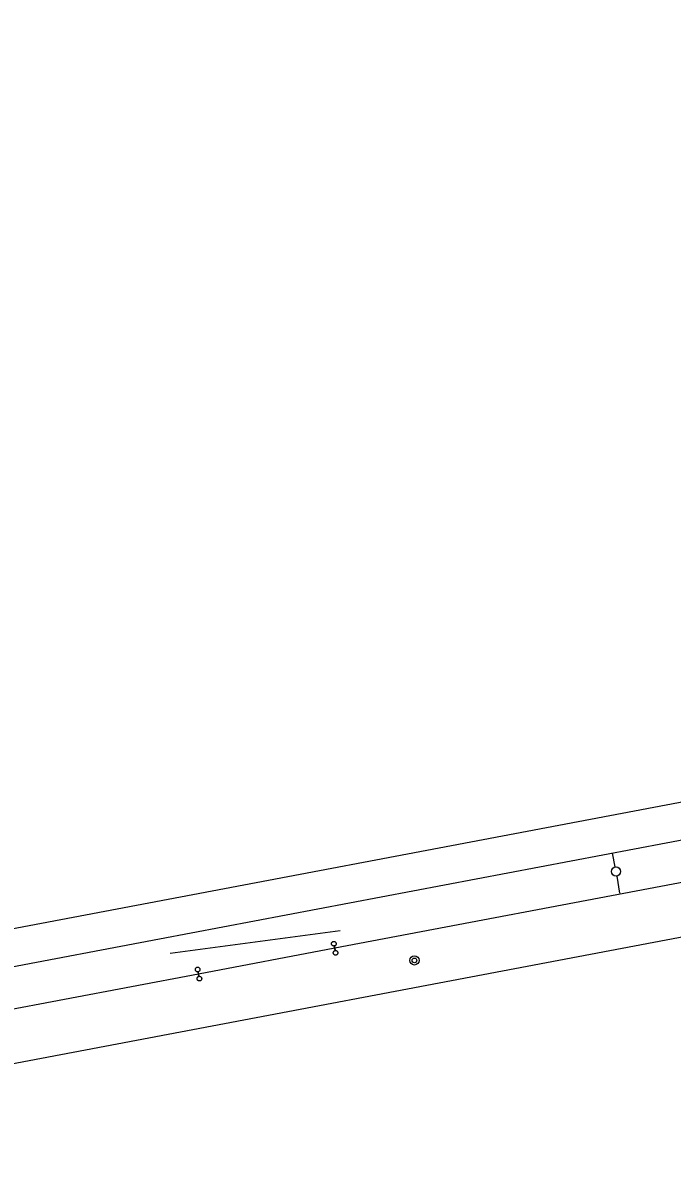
# Model space of a CAD drawing. Extents: x 6540402 to 6566579, y 5525343 to 5532423.
# Drawn here: x 6558676 to 6558746.3, y 5528889.6 to 5529013.3 of the extents above; entities that cross this region are included whole.
import ezdxf

# ---------------------------------------------------------------- set-up
doc = ezdxf.new("R2010")
doc.units = 0
for name, color, linetype in [('IR_ps_geometria', 7, 'Continuous'), ('TOR_PS_ODW-studnie betonowe', 7, 'Continuous'), ('TOR_PS_OPIS_T-ukresy', 7, 'Continuous'), ('TOR_PS_T-tory projektowane', 7, 'Continuous')]:
    doc.layers.add(name, color=color, linetype=linetype)

msp = doc.modelspace()

# ---------------------------------------------------------------- linework, layer by layer
at = {"layer": 'IR_ps_geometria'}
for points in [[(6558709.78, 5528913.16), (6558709.83, 5528912.92), (6558709.86, 5528912.92), (6558709.89, 5528912.92), (6558709.93, 5528912.91), (6558709.96, 5528912.91), (6558709.99, 5528912.89), (6558710.02, 5528912.88), (6558710.04, 5528912.86), (6558710.07, 5528912.83), (6558710.09, 5528912.81), (6558710.1, 5528912.78), (6558710.11, 5528912.75), (6558710.12, 5528912.72), (6558710.13, 5528912.68), (6558710.13, 5528912.65), (6558710.12, 5528912.62), (6558710.11, 5528912.59), (6558710.1, 5528912.56), (6558710.08, 5528912.53), (6558710.06, 5528912.5), (6558710.04, 5528912.48), (6558710.01, 5528912.46), (6558709.98, 5528912.44), (6558709.95, 5528912.43), (6558709.92, 5528912.42), (6558709.89, 5528912.42), (6558709.86, 5528912.42), (6558709.83, 5528912.43), (6558709.79, 5528912.43), (6558709.76, 5528912.45), (6558709.74, 5528912.46), (6558709.71, 5528912.48), (6558709.69, 5528912.51), (6558709.67, 5528912.53), (6558709.65, 5528912.56), (6558709.64, 5528912.59), (6558709.63, 5528912.62), (6558709.63, 5528912.66), (6558709.63, 5528912.69), (6558709.63, 5528912.72), (6558709.64, 5528912.75), (6558709.65, 5528912.78), (6558709.67, 5528912.81), (6558709.69, 5528912.84), (6558709.71, 5528912.86), (6558709.74, 5528912.88), (6558709.77, 5528912.9), (6558709.8, 5528912.91), (6558709.83, 5528912.92), (6558709.74, 5528913.41), (6558709.7, 5528913.4), (6558709.67, 5528913.4), (6558709.64, 5528913.41), (6558709.61, 5528913.42), (6558709.58, 5528913.43), (6558709.55, 5528913.45), (6558709.52, 5528913.47), (6558709.5, 5528913.49), (6558709.48, 5528913.52), (6558709.46, 5528913.54), (6558709.45, 5528913.57), (6558709.44, 5528913.61), (6558709.44, 5528913.64), (6558709.44, 5528913.67), (6558709.45, 5528913.7), (6558709.45, 5528913.74), (6558709.47, 5528913.77), (6558709.48, 5528913.79), (6558709.5, 5528913.82), (6558709.53, 5528913.84), (6558709.55, 5528913.86), (6558709.58, 5528913.88), (6558709.61, 5528913.89), (6558709.64, 5528913.9), (6558709.68, 5528913.9), (6558709.71, 5528913.9), (6558709.74, 5528913.9), (6558709.77, 5528913.89), (6558709.8, 5528913.88), (6558709.83, 5528913.86), (6558709.86, 5528913.84), (6558709.88, 5528913.82), (6558709.9, 5528913.79), (6558709.92, 5528913.76), (6558709.93, 5528913.73), (6558709.94, 5528913.7), (6558709.94, 5528913.67), (6558709.94, 5528913.63), (6558709.93, 5528913.6), (6558709.93, 5528913.57), (6558709.91, 5528913.54), (6558709.9, 5528913.51), (6558709.88, 5528913.49), (6558709.85, 5528913.46), (6558709.83, 5528913.44), (6558709.8, 5528913.43), (6558709.77, 5528913.42), (6558709.74, 5528913.41)], [(6558709.78, 5528913.16), (6558709.83, 5528912.92), (6558709.86, 5528912.92), (6558709.89, 5528912.92), (6558709.93, 5528912.91), (6558709.96, 5528912.91), (6558709.99, 5528912.89), (6558710.02, 5528912.88), (6558710.04, 5528912.86), (6558710.07, 5528912.83), (6558710.09, 5528912.81), (6558710.1, 5528912.78), (6558710.11, 5528912.75), (6558710.12, 5528912.72), (6558710.13, 5528912.68), (6558710.13, 5528912.65), (6558710.12, 5528912.62), (6558710.11, 5528912.59), (6558710.1, 5528912.56), (6558710.08, 5528912.53), (6558710.06, 5528912.5), (6558710.04, 5528912.48), (6558710.01, 5528912.46), (6558709.98, 5528912.44), (6558709.95, 5528912.43), (6558709.92, 5528912.42), (6558709.89, 5528912.42), (6558709.86, 5528912.42), (6558709.83, 5528912.43), (6558709.79, 5528912.43), (6558709.76, 5528912.45), (6558709.74, 5528912.46), (6558709.71, 5528912.48), (6558709.69, 5528912.51), (6558709.67, 5528912.53), (6558709.65, 5528912.56), (6558709.64, 5528912.59), (6558709.63, 5528912.62), (6558709.63, 5528912.66), (6558709.63, 5528912.69), (6558709.63, 5528912.72), (6558709.64, 5528912.75), (6558709.65, 5528912.78), (6558709.67, 5528912.81), (6558709.69, 5528912.84), (6558709.71, 5528912.86), (6558709.74, 5528912.88), (6558709.77, 5528912.9), (6558709.8, 5528912.91), (6558709.83, 5528912.92), (6558709.74, 5528913.41), (6558709.7, 5528913.4), (6558709.67, 5528913.4), (6558709.64, 5528913.41), (6558709.61, 5528913.42), (6558709.58, 5528913.43), (6558709.55, 5528913.45), (6558709.52, 5528913.47), (6558709.5, 5528913.49), (6558709.48, 5528913.52), (6558709.46, 5528913.54), (6558709.45, 5528913.57), (6558709.44, 5528913.61), (6558709.44, 5528913.64), (6558709.44, 5528913.67), (6558709.45, 5528913.7), (6558709.45, 5528913.74), (6558709.47, 5528913.77), (6558709.48, 5528913.79), (6558709.5, 5528913.82), (6558709.53, 5528913.84), (6558709.55, 5528913.86), (6558709.58, 5528913.88), (6558709.61, 5528913.89), (6558709.64, 5528913.9), (6558709.68, 5528913.9), (6558709.71, 5528913.9), (6558709.74, 5528913.9), (6558709.77, 5528913.89), (6558709.8, 5528913.88), (6558709.83, 5528913.86), (6558709.86, 5528913.84), (6558709.88, 5528913.82), (6558709.9, 5528913.79), (6558709.92, 5528913.76), (6558709.93, 5528913.73), (6558709.94, 5528913.7), (6558709.94, 5528913.67), (6558709.94, 5528913.63), (6558709.93, 5528913.6), (6558709.93, 5528913.57), (6558709.91, 5528913.54), (6558709.9, 5528913.51), (6558709.88, 5528913.49), (6558709.85, 5528913.46), (6558709.83, 5528913.44), (6558709.8, 5528913.43), (6558709.77, 5528913.42), (6558709.74, 5528913.41)], [(6558709.78, 5528913.16), (6558709.83, 5528912.92), (6558709.86, 5528912.92), (6558709.89, 5528912.92), (6558709.93, 5528912.91), (6558709.96, 5528912.91), (6558709.99, 5528912.89), (6558710.02, 5528912.88), (6558710.04, 5528912.86), (6558710.07, 5528912.83), (6558710.09, 5528912.81), (6558710.1, 5528912.78), (6558710.11, 5528912.75), (6558710.12, 5528912.72), (6558710.13, 5528912.68), (6558710.13, 5528912.65), (6558710.12, 5528912.62), (6558710.11, 5528912.59), (6558710.1, 5528912.56), (6558710.08, 5528912.53), (6558710.06, 5528912.5), (6558710.04, 5528912.48), (6558710.01, 5528912.46), (6558709.98, 5528912.44), (6558709.95, 5528912.43), (6558709.92, 5528912.42), (6558709.89, 5528912.42), (6558709.86, 5528912.42), (6558709.83, 5528912.43), (6558709.79, 5528912.43), (6558709.76, 5528912.45), (6558709.74, 5528912.46), (6558709.71, 5528912.48), (6558709.69, 5528912.51), (6558709.67, 5528912.53), (6558709.65, 5528912.56), (6558709.64, 5528912.59), (6558709.63, 5528912.62), (6558709.63, 5528912.66), (6558709.63, 5528912.69), (6558709.63, 5528912.72), (6558709.64, 5528912.75), (6558709.65, 5528912.78), (6558709.67, 5528912.81), (6558709.69, 5528912.84), (6558709.71, 5528912.86), (6558709.74, 5528912.88), (6558709.77, 5528912.9), (6558709.8, 5528912.91), (6558709.83, 5528912.92), (6558709.74, 5528913.41), (6558709.7, 5528913.4), (6558709.67, 5528913.4), (6558709.64, 5528913.41), (6558709.61, 5528913.42), (6558709.58, 5528913.43), (6558709.55, 5528913.45), (6558709.52, 5528913.47), (6558709.5, 5528913.49), (6558709.48, 5528913.52), (6558709.46, 5528913.54), (6558709.45, 5528913.57), (6558709.44, 5528913.61), (6558709.44, 5528913.64), (6558709.44, 5528913.67), (6558709.45, 5528913.7), (6558709.45, 5528913.74), (6558709.47, 5528913.77), (6558709.48, 5528913.79), (6558709.5, 5528913.82), (6558709.53, 5528913.84), (6558709.55, 5528913.86), (6558709.58, 5528913.88), (6558709.61, 5528913.89), (6558709.64, 5528913.9), (6558709.68, 5528913.9), (6558709.71, 5528913.9), (6558709.74, 5528913.9), (6558709.77, 5528913.89), (6558709.8, 5528913.88), (6558709.83, 5528913.86), (6558709.86, 5528913.84), (6558709.88, 5528913.82), (6558709.9, 5528913.79), (6558709.92, 5528913.76), (6558709.93, 5528913.73), (6558709.94, 5528913.7), (6558709.94, 5528913.67), (6558709.94, 5528913.63), (6558709.93, 5528913.6), (6558709.93, 5528913.57), (6558709.91, 5528913.54), (6558709.9, 5528913.51), (6558709.88, 5528913.49), (6558709.85, 5528913.46), (6558709.83, 5528913.44), (6558709.8, 5528913.43), (6558709.77, 5528913.42), (6558709.74, 5528913.41)], [(6558709.78, 5528913.16), (6558709.83, 5528912.92), (6558709.86, 5528912.92), (6558709.89, 5528912.92), (6558709.93, 5528912.91), (6558709.96, 5528912.91), (6558709.99, 5528912.89), (6558710.02, 5528912.88), (6558710.04, 5528912.86), (6558710.07, 5528912.83), (6558710.09, 5528912.81), (6558710.1, 5528912.78), (6558710.11, 5528912.75), (6558710.12, 5528912.72), (6558710.13, 5528912.68), (6558710.13, 5528912.65), (6558710.12, 5528912.62), (6558710.11, 5528912.59), (6558710.1, 5528912.56), (6558710.08, 5528912.53), (6558710.06, 5528912.5), (6558710.04, 5528912.48), (6558710.01, 5528912.46), (6558709.98, 5528912.44), (6558709.95, 5528912.43), (6558709.92, 5528912.42), (6558709.89, 5528912.42), (6558709.86, 5528912.42), (6558709.83, 5528912.43), (6558709.79, 5528912.43), (6558709.76, 5528912.45), (6558709.74, 5528912.46), (6558709.71, 5528912.48), (6558709.69, 5528912.51), (6558709.67, 5528912.53), (6558709.65, 5528912.56), (6558709.64, 5528912.59), (6558709.63, 5528912.62), (6558709.63, 5528912.66), (6558709.63, 5528912.69), (6558709.63, 5528912.72), (6558709.64, 5528912.75), (6558709.65, 5528912.78), (6558709.67, 5528912.81), (6558709.69, 5528912.84), (6558709.71, 5528912.86), (6558709.74, 5528912.88), (6558709.77, 5528912.9), (6558709.8, 5528912.91), (6558709.83, 5528912.92), (6558709.74, 5528913.41), (6558709.7, 5528913.4), (6558709.67, 5528913.4), (6558709.64, 5528913.41), (6558709.61, 5528913.42), (6558709.58, 5528913.43), (6558709.55, 5528913.45), (6558709.52, 5528913.47), (6558709.5, 5528913.49), (6558709.48, 5528913.52), (6558709.46, 5528913.54), (6558709.45, 5528913.57), (6558709.44, 5528913.61), (6558709.44, 5528913.64), (6558709.44, 5528913.67), (6558709.45, 5528913.7), (6558709.45, 5528913.74), (6558709.47, 5528913.77), (6558709.48, 5528913.79), (6558709.5, 5528913.82), (6558709.53, 5528913.84), (6558709.55, 5528913.86), (6558709.58, 5528913.88), (6558709.61, 5528913.89), (6558709.64, 5528913.9), (6558709.68, 5528913.9), (6558709.71, 5528913.9), (6558709.74, 5528913.9), (6558709.77, 5528913.89), (6558709.8, 5528913.88), (6558709.83, 5528913.86), (6558709.86, 5528913.84), (6558709.88, 5528913.82), (6558709.9, 5528913.79), (6558709.92, 5528913.76), (6558709.93, 5528913.73), (6558709.94, 5528913.7), (6558709.94, 5528913.67), (6558709.94, 5528913.63), (6558709.93, 5528913.6), (6558709.93, 5528913.57), (6558709.91, 5528913.54), (6558709.9, 5528913.51), (6558709.88, 5528913.49), (6558709.85, 5528913.46), (6558709.83, 5528913.44), (6558709.8, 5528913.43), (6558709.77, 5528913.42), (6558709.74, 5528913.41)], [(6558695.05, 5528910.37), (6558695.09, 5528910.12), (6558695.12, 5528910.13), (6558695.16, 5528910.13), (6558695.19, 5528910.12), (6558695.22, 5528910.11), (6558695.25, 5528910.1), (6558695.28, 5528910.08), (6558695.31, 5528910.06), (6558695.33, 5528910.04), (6558695.35, 5528910.01), (6558695.36, 5528909.99), (6558695.38, 5528909.95), (6558695.38, 5528909.92), (6558695.39, 5528909.89), (6558695.39, 5528909.86), (6558695.38, 5528909.83), (6558695.37, 5528909.79), (6558695.36, 5528909.76), (6558695.35, 5528909.74), (6558695.33, 5528909.71), (6558695.3, 5528909.69), (6558695.28, 5528909.67), (6558695.25, 5528909.65), (6558695.22, 5528909.64), (6558695.19, 5528909.63), (6558695.15, 5528909.63), (6558695.12, 5528909.63), (6558695.09, 5528909.63), (6558695.06, 5528909.64), (6558695.03, 5528909.65), (6558695, 5528909.67), (6558694.97, 5528909.69), (6558694.95, 5528909.71), (6558694.93, 5528909.74), (6558694.91, 5528909.77), (6558694.9, 5528909.8), (6558694.89, 5528909.83), (6558694.89, 5528909.86), (6558694.89, 5528909.9), (6558694.89, 5528909.93), (6558694.9, 5528909.96), (6558694.92, 5528909.99), (6558694.93, 5528910.02), (6558694.95, 5528910.04), (6558694.98, 5528910.07), (6558695, 5528910.09), (6558695.03, 5528910.1), (6558695.06, 5528910.11), (6558695.09, 5528910.12), (6558695, 5528910.61), (6558694.97, 5528910.61), (6558694.93, 5528910.61), (6558694.9, 5528910.61), (6558694.87, 5528910.62), (6558694.84, 5528910.64), (6558694.81, 5528910.65), (6558694.79, 5528910.67), (6558694.76, 5528910.7), (6558694.74, 5528910.72), (6558694.73, 5528910.75), (6558694.72, 5528910.78), (6558694.71, 5528910.81), (6558694.7, 5528910.84), (6558694.7, 5528910.88), (6558694.71, 5528910.91), (6558694.72, 5528910.94), (6558694.73, 5528910.97), (6558694.75, 5528911), (6558694.77, 5528911.03), (6558694.79, 5528911.05), (6558694.82, 5528911.07), (6558694.84, 5528911.08), (6558694.87, 5528911.1), (6558694.91, 5528911.1), (6558694.94, 5528911.11), (6558694.97, 5528911.11), (6558695, 5528911.1), (6558695.04, 5528911.1), (6558695.07, 5528911.08), (6558695.09, 5528911.07), (6558695.12, 5528911.05), (6558695.14, 5528911.02), (6558695.16, 5528911), (6558695.18, 5528910.97), (6558695.19, 5528910.94), (6558695.2, 5528910.91), (6558695.2, 5528910.87), (6558695.2, 5528910.84), (6558695.2, 5528910.81), (6558695.19, 5528910.78), (6558695.18, 5528910.75), (6558695.16, 5528910.72), (6558695.14, 5528910.69), (6558695.12, 5528910.67), (6558695.09, 5528910.65), (6558695.06, 5528910.63), (6558695.03, 5528910.62), (6558695, 5528910.61)], [(6558695.05, 5528910.37), (6558695.09, 5528910.12), (6558695.12, 5528910.13), (6558695.16, 5528910.13), (6558695.19, 5528910.12), (6558695.22, 5528910.11), (6558695.25, 5528910.1), (6558695.28, 5528910.08), (6558695.31, 5528910.06), (6558695.33, 5528910.04), (6558695.35, 5528910.01), (6558695.36, 5528909.99), (6558695.38, 5528909.95), (6558695.38, 5528909.92), (6558695.39, 5528909.89), (6558695.39, 5528909.86), (6558695.38, 5528909.83), (6558695.37, 5528909.79), (6558695.36, 5528909.76), (6558695.35, 5528909.74), (6558695.33, 5528909.71), (6558695.3, 5528909.69), (6558695.28, 5528909.67), (6558695.25, 5528909.65), (6558695.22, 5528909.64), (6558695.19, 5528909.63), (6558695.15, 5528909.63), (6558695.12, 5528909.63), (6558695.09, 5528909.63), (6558695.06, 5528909.64), (6558695.03, 5528909.65), (6558695, 5528909.67), (6558694.97, 5528909.69), (6558694.95, 5528909.71), (6558694.93, 5528909.74), (6558694.91, 5528909.77), (6558694.9, 5528909.8), (6558694.89, 5528909.83), (6558694.89, 5528909.86), (6558694.89, 5528909.9), (6558694.89, 5528909.93), (6558694.9, 5528909.96), (6558694.92, 5528909.99), (6558694.93, 5528910.02), (6558694.95, 5528910.04), (6558694.98, 5528910.07), (6558695, 5528910.09), (6558695.03, 5528910.1), (6558695.06, 5528910.11), (6558695.09, 5528910.12), (6558695, 5528910.61), (6558694.97, 5528910.61), (6558694.93, 5528910.61), (6558694.9, 5528910.61), (6558694.87, 5528910.62), (6558694.84, 5528910.64), (6558694.81, 5528910.65), (6558694.79, 5528910.67), (6558694.76, 5528910.7), (6558694.74, 5528910.72), (6558694.73, 5528910.75), (6558694.72, 5528910.78), (6558694.71, 5528910.81), (6558694.7, 5528910.84), (6558694.7, 5528910.88), (6558694.71, 5528910.91), (6558694.72, 5528910.94), (6558694.73, 5528910.97), (6558694.75, 5528911), (6558694.77, 5528911.03), (6558694.79, 5528911.05), (6558694.82, 5528911.07), (6558694.84, 5528911.08), (6558694.87, 5528911.1), (6558694.91, 5528911.1), (6558694.94, 5528911.11), (6558694.97, 5528911.11), (6558695, 5528911.1), (6558695.04, 5528911.1), (6558695.07, 5528911.08), (6558695.09, 5528911.07), (6558695.12, 5528911.05), (6558695.14, 5528911.02), (6558695.16, 5528911), (6558695.18, 5528910.97), (6558695.19, 5528910.94), (6558695.2, 5528910.91), (6558695.2, 5528910.87), (6558695.2, 5528910.84), (6558695.2, 5528910.81), (6558695.19, 5528910.78), (6558695.18, 5528910.75), (6558695.16, 5528910.72), (6558695.14, 5528910.69), (6558695.12, 5528910.67), (6558695.09, 5528910.65), (6558695.06, 5528910.63), (6558695.03, 5528910.62), (6558695, 5528910.61)], [(6558695.05, 5528910.37), (6558695.09, 5528910.12), (6558695.12, 5528910.13), (6558695.16, 5528910.13), (6558695.19, 5528910.12), (6558695.22, 5528910.11), (6558695.25, 5528910.1), (6558695.28, 5528910.08), (6558695.31, 5528910.06), (6558695.33, 5528910.04), (6558695.35, 5528910.01), (6558695.36, 5528909.99), (6558695.38, 5528909.95), (6558695.38, 5528909.92), (6558695.39, 5528909.89), (6558695.39, 5528909.86), (6558695.38, 5528909.83), (6558695.37, 5528909.79), (6558695.36, 5528909.76), (6558695.35, 5528909.74), (6558695.33, 5528909.71), (6558695.3, 5528909.69), (6558695.28, 5528909.67), (6558695.25, 5528909.65), (6558695.22, 5528909.64), (6558695.19, 5528909.63), (6558695.15, 5528909.63), (6558695.12, 5528909.63), (6558695.09, 5528909.63), (6558695.06, 5528909.64), (6558695.03, 5528909.65), (6558695, 5528909.67), (6558694.97, 5528909.69), (6558694.95, 5528909.71), (6558694.93, 5528909.74), (6558694.91, 5528909.77), (6558694.9, 5528909.8), (6558694.89, 5528909.83), (6558694.89, 5528909.86), (6558694.89, 5528909.9), (6558694.89, 5528909.93), (6558694.9, 5528909.96), (6558694.92, 5528909.99), (6558694.93, 5528910.02), (6558694.95, 5528910.04), (6558694.98, 5528910.07), (6558695, 5528910.09), (6558695.03, 5528910.1), (6558695.06, 5528910.11), (6558695.09, 5528910.12), (6558695, 5528910.61), (6558694.97, 5528910.61), (6558694.93, 5528910.61), (6558694.9, 5528910.61), (6558694.87, 5528910.62), (6558694.84, 5528910.64), (6558694.81, 5528910.65), (6558694.79, 5528910.67), (6558694.76, 5528910.7), (6558694.74, 5528910.72), (6558694.73, 5528910.75), (6558694.72, 5528910.78), (6558694.71, 5528910.81), (6558694.7, 5528910.84), (6558694.7, 5528910.88), (6558694.71, 5528910.91), (6558694.72, 5528910.94), (6558694.73, 5528910.97), (6558694.75, 5528911), (6558694.77, 5528911.03), (6558694.79, 5528911.05), (6558694.82, 5528911.07), (6558694.84, 5528911.08), (6558694.87, 5528911.1), (6558694.91, 5528911.1), (6558694.94, 5528911.11), (6558694.97, 5528911.11), (6558695, 5528911.1), (6558695.04, 5528911.1), (6558695.07, 5528911.08), (6558695.09, 5528911.07), (6558695.12, 5528911.05), (6558695.14, 5528911.02), (6558695.16, 5528911), (6558695.18, 5528910.97), (6558695.19, 5528910.94), (6558695.2, 5528910.91), (6558695.2, 5528910.87), (6558695.2, 5528910.84), (6558695.2, 5528910.81), (6558695.19, 5528910.78), (6558695.18, 5528910.75), (6558695.16, 5528910.72), (6558695.14, 5528910.69), (6558695.12, 5528910.67), (6558695.09, 5528910.65), (6558695.06, 5528910.63), (6558695.03, 5528910.62), (6558695, 5528910.61)], [(6558695.05, 5528910.37), (6558695.09, 5528910.12), (6558695.12, 5528910.13), (6558695.16, 5528910.13), (6558695.19, 5528910.12), (6558695.22, 5528910.11), (6558695.25, 5528910.1), (6558695.28, 5528910.08), (6558695.31, 5528910.06), (6558695.33, 5528910.04), (6558695.35, 5528910.01), (6558695.36, 5528909.99), (6558695.38, 5528909.95), (6558695.38, 5528909.92), (6558695.39, 5528909.89), (6558695.39, 5528909.86), (6558695.38, 5528909.83), (6558695.37, 5528909.79), (6558695.36, 5528909.76), (6558695.35, 5528909.74), (6558695.33, 5528909.71), (6558695.3, 5528909.69), (6558695.28, 5528909.67), (6558695.25, 5528909.65), (6558695.22, 5528909.64), (6558695.19, 5528909.63), (6558695.15, 5528909.63), (6558695.12, 5528909.63), (6558695.09, 5528909.63), (6558695.06, 5528909.64), (6558695.03, 5528909.65), (6558695, 5528909.67), (6558694.97, 5528909.69), (6558694.95, 5528909.71), (6558694.93, 5528909.74), (6558694.91, 5528909.77), (6558694.9, 5528909.8), (6558694.89, 5528909.83), (6558694.89, 5528909.86), (6558694.89, 5528909.9), (6558694.89, 5528909.93), (6558694.9, 5528909.96), (6558694.92, 5528909.99), (6558694.93, 5528910.02), (6558694.95, 5528910.04), (6558694.98, 5528910.07), (6558695, 5528910.09), (6558695.03, 5528910.1), (6558695.06, 5528910.11), (6558695.09, 5528910.12), (6558695, 5528910.61), (6558694.97, 5528910.61), (6558694.93, 5528910.61), (6558694.9, 5528910.61), (6558694.87, 5528910.62), (6558694.84, 5528910.64), (6558694.81, 5528910.65), (6558694.79, 5528910.67), (6558694.76, 5528910.7), (6558694.74, 5528910.72), (6558694.73, 5528910.75), (6558694.72, 5528910.78), (6558694.71, 5528910.81), (6558694.7, 5528910.84), (6558694.7, 5528910.88), (6558694.71, 5528910.91), (6558694.72, 5528910.94), (6558694.73, 5528910.97), (6558694.75, 5528911), (6558694.77, 5528911.03), (6558694.79, 5528911.05), (6558694.82, 5528911.07), (6558694.84, 5528911.08), (6558694.87, 5528911.1), (6558694.91, 5528911.1), (6558694.94, 5528911.11), (6558694.97, 5528911.11), (6558695, 5528911.1), (6558695.04, 5528911.1), (6558695.07, 5528911.08), (6558695.09, 5528911.07), (6558695.12, 5528911.05), (6558695.14, 5528911.02), (6558695.16, 5528911), (6558695.18, 5528910.97), (6558695.19, 5528910.94), (6558695.2, 5528910.91), (6558695.2, 5528910.87), (6558695.2, 5528910.84), (6558695.2, 5528910.81), (6558695.19, 5528910.78), (6558695.18, 5528910.75), (6558695.16, 5528910.72), (6558695.14, 5528910.69), (6558695.12, 5528910.67), (6558695.09, 5528910.65), (6558695.06, 5528910.63), (6558695.03, 5528910.62), (6558695, 5528910.61)]]:
    msp.add_lwpolyline(points, close=True, dxfattribs=at)
at = {"layer": 'TOR_PS_ODW-studnie betonowe'}
for radius in [0.5, 0.25]:
    msp.add_circle((6558718.41, 5528911.85), radius, dxfattribs=at)
at = {"layer": 'TOR_PS_OPIS_T-ukresy'}
for p, q in [((6558740.12, 5528921.97), (6558739.85, 5528923.44)), ((6558740.3, 5528920.98), (6558740.6, 5528919.11))]:
    msp.add_line(p, q, dxfattribs=at)
msp.add_circle((6558740.22, 5528921.47), 0.5, dxfattribs=at)
at = {"layer": 'TOR_PS_T-tory projektowane'}
for p, q in [((6560357.98, 5529234.28), (6558563.91, 5528894.21)), ((6560220.58, 5529204.12), (6558690.84, 5528914.15)), ((6558913.74, 5528945.92), (6558501.41, 5528867.76)), ((6558773.47, 5528925.23), (6558709.78, 5528913.16)), ((6558710.38, 5528915.06), (6558691.99, 5528912.59)), ((6558690.84, 5528914.15), (6558627.15, 5528902.08)), ((6558709.78, 5528913.16), (6558695.05, 5528910.37)), ((6558695.05, 5528910.37), (6558654.18, 5528902.62))]:
    msp.add_line(p, q, dxfattribs=at)

doc.saveas('drawing.dxf')
